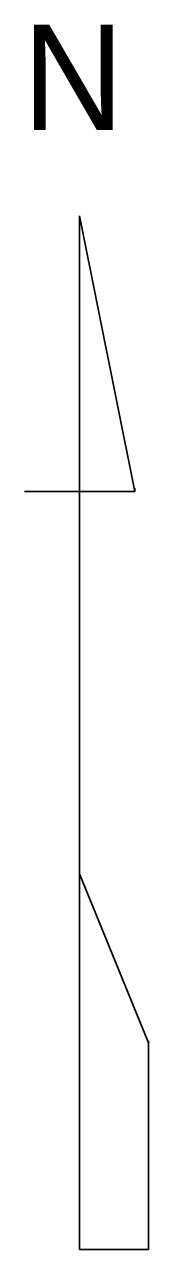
# Model space of a CAD drawing. Extents: x 1578957 to 1581675, y 1115963 to 1120391.
# Drawn here: x 1581081.3 to 1581099, y 1117731.3 to 1117905.5 of the extents above; entities that cross this region are included whole.
import ezdxf

# ---------------------------------------------------------------- set-up
doc = ezdxf.new("R2010")
doc.units = 0
doc.layers.add('RD_EX_Misc', color=7, linetype='Continuous')

msp = doc.modelspace()

# ---------------------------------------------------------------- linework, layer by layer
at = {"layer": 'RD_EX_Misc'}
for p, q in [((1581096.99, 1117839.1), (1581089.15, 1117878.3)), ((1581089.15, 1117878.3), (1581089.15, 1117878.3)), ((1581089.15, 1117878.3), (1581089.15, 1117839.1)), ((1581096.99, 1117839.1), (1581096.99, 1117839.56)), ((1581081.31, 1117839.1), (1581089.15, 1117839.1)), ((1581089.15, 1117784.7), (1581089.15, 1117839.1)), ((1581089.15, 1117839.1), (1581096.99, 1117839.1)), ((1581098.95, 1117760.7), (1581089.15, 1117784.7)), ((1581089.15, 1117784.7), (1581089.15, 1117731.29)), ((1581098.95, 1117731.29), (1581098.95, 1117760.97)), ((1581098.95, 1117760.97), (1581098.95, 1117760.7)), ((1581089.15, 1117731.29), (1581098.95, 1117731.29))]:
    msp.add_line(p, q, dxfattribs=at)

# ---------------------------------------------------------------- texts
msp.add_text('N', height=15, dxfattribs=at).set_placement((1581081, 1117890.51))

doc.saveas('drawing.dxf')
